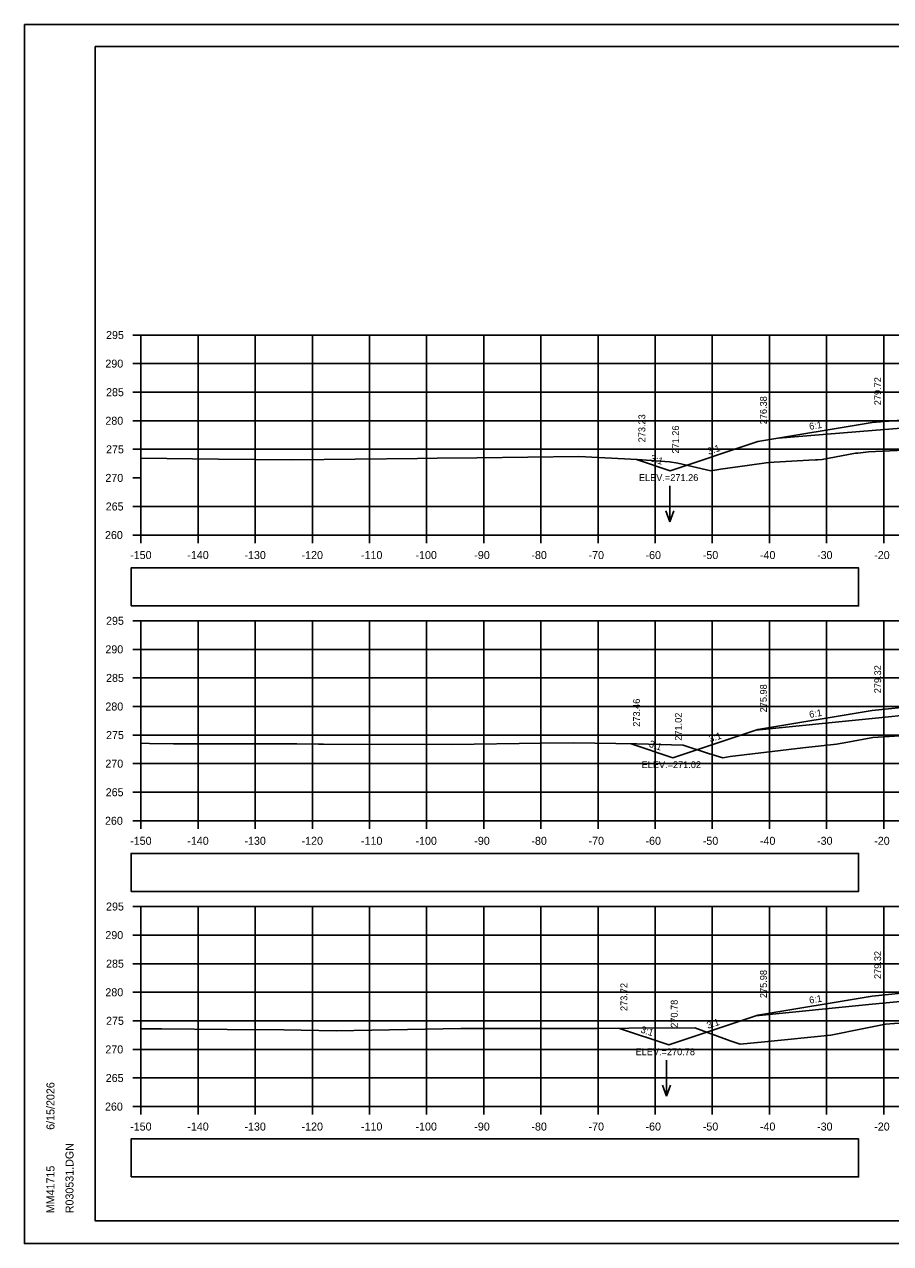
# Model space of a CAD drawing. Extents: x 285 to 4233, y -659 to 3710.
# Drawn here: x 368.9 to 520.5, y 3389.6 to 3602.9 of the extents above; entities that cross this region are included whole.
import ezdxf

# ---------------------------------------------------------------- set-up
doc = ezdxf.new("R2010")
doc.units = 0
for name, color, linetype in [('R_Alt Surface', 7, 'Continuous'), ('R_Axis', 7, 'Continuous'), ('R_Axis Annot', 7, 'Continuous'), ('R_Border', 7, 'Continuous'), ('R_Exist Surface', 7, 'Continuous'), ('R_Fin Surface', 7, 'Continuous'), ('R_Grid', 7, 'Continuous'), ('R_No Plot', 7, 'Continuous'), ('R_Water Annot', 7, 'Continuous'), ('R_Xsect Elev', 7, 'Continuous'), ('R_Xsect Slope', 7, 'Continuous')]:
    doc.layers.add(name, color=color, linetype=linetype)

msp = doc.modelspace()

# ---------------------------------------------------------------- linework, layer by layer
at = {"layer": 'R_Alt Surface'}
for points in [[(500.79, 3530.53), (517.28, 3531.86), (525.28, 3532.51), (551.28, 3534.61), (557.28, 3535.09), (563.28, 3534.82), (581.18, 3534.01)], [(496.92, 3479.42), (517.28, 3481.46), (525.28, 3482.26), (551.28, 3484.86), (563.28, 3486.06), (583.85, 3485.65)], [(496.92, 3429.42), (517.28, 3431.46), (525.28, 3432.26), (551.28, 3434.86), (563.28, 3436.06), (583.85, 3435.65)]]:
    msp.add_lwpolyline(points, dxfattribs=at)
at = {"layer": 'R_Axis'}
for p, q in [((387.88, 3548.56), (389.28, 3548.56)), ((389.28, 3513.56), (389.28, 3548.56)), ((387.88, 3543.56), (389.28, 3543.56)), ((387.88, 3538.56), (389.28, 3538.56)), ((387.88, 3533.56), (389.28, 3533.56)), ((387.88, 3528.56), (389.28, 3528.56)), ((387.88, 3523.56), (389.28, 3523.56)), ((387.88, 3518.56), (389.28, 3518.56)), ((387.88, 3513.56), (389.28, 3513.56)), ((389.28, 3513.56), (689.28, 3513.56)), ((389.28, 3512.16), (389.28, 3513.56)), ((399.28, 3512.16), (399.28, 3513.56)), ((409.28, 3512.16), (409.28, 3513.56)), ((419.28, 3512.16), (419.28, 3513.56)), ((429.28, 3512.16), (429.28, 3513.56)), ((439.28, 3512.16), (439.28, 3513.56)), ((449.28, 3512.16), (449.28, 3513.56)), ((459.28, 3512.16), (459.28, 3513.56)), ((469.28, 3512.16), (469.28, 3513.56)), ((479.28, 3512.16), (479.28, 3513.56)), ((489.28, 3512.16), (489.28, 3513.56)), ((499.28, 3512.16), (499.28, 3513.56)), ((509.28, 3512.16), (509.28, 3513.56)), ((519.28, 3512.16), (519.28, 3513.56)), ((387.88, 3498.56), (389.28, 3498.56)), ((389.28, 3463.56), (389.28, 3498.56)), ((387.88, 3493.56), (389.28, 3493.56)), ((387.88, 3488.56), (389.28, 3488.56)), ((387.88, 3483.56), (389.28, 3483.56)), ((387.88, 3478.56), (389.28, 3478.56)), ((387.88, 3473.56), (389.28, 3473.56)), ((387.88, 3468.56), (389.28, 3468.56)), ((387.88, 3463.56), (389.28, 3463.56)), ((389.28, 3463.56), (689.28, 3463.56)), ((389.28, 3462.16), (389.28, 3463.56)), ((399.28, 3462.16), (399.28, 3463.56)), ((409.28, 3462.16), (409.28, 3463.56)), ((419.28, 3462.16), (419.28, 3463.56)), ((429.28, 3462.16), (429.28, 3463.56)), ((439.28, 3462.16), (439.28, 3463.56)), ((449.28, 3462.16), (449.28, 3463.56)), ((459.28, 3462.16), (459.28, 3463.56)), ((469.28, 3462.16), (469.28, 3463.56)), ((479.28, 3462.16), (479.28, 3463.56)), ((489.28, 3462.16), (489.28, 3463.56)), ((499.28, 3462.16), (499.28, 3463.56)), ((509.28, 3462.16), (509.28, 3463.56)), ((519.28, 3462.16), (519.28, 3463.56)), ((387.88, 3448.56), (389.28, 3448.56)), ((389.28, 3413.56), (389.28, 3448.56)), ((387.88, 3443.56), (389.28, 3443.56)), ((387.88, 3438.56), (389.28, 3438.56)), ((387.88, 3433.56), (389.28, 3433.56)), ((387.88, 3428.56), (389.28, 3428.56)), ((387.88, 3423.56), (389.28, 3423.56)), ((387.88, 3418.56), (389.28, 3418.56)), ((387.88, 3413.56), (389.28, 3413.56)), ((389.28, 3413.56), (689.28, 3413.56)), ((389.28, 3412.16), (389.28, 3413.56)), ((399.28, 3412.16), (399.28, 3413.56)), ((409.28, 3412.16), (409.28, 3413.56)), ((419.28, 3412.16), (419.28, 3413.56)), ((429.28, 3412.16), (429.28, 3413.56)), ((439.28, 3412.16), (439.28, 3413.56)), ((449.28, 3412.16), (449.28, 3413.56)), ((459.28, 3412.16), (459.28, 3413.56)), ((469.28, 3412.16), (469.28, 3413.56)), ((479.28, 3412.16), (479.28, 3413.56)), ((489.28, 3412.16), (489.28, 3413.56)), ((499.28, 3412.16), (499.28, 3413.56)), ((509.28, 3412.16), (509.28, 3413.56)), ((519.28, 3412.16), (519.28, 3413.56))]:
    msp.add_line(p, q, dxfattribs=at)
at = {"layer": 'R_Axis Annot'}
for points in [[(387.56, 3501.15), (514.89, 3501.15), (514.89, 3507.8), (387.56, 3507.8)], [(387.56, 3451.2), (514.89, 3451.2), (514.89, 3457.85), (387.56, 3457.85)], [(387.56, 3401.26), (514.89, 3401.26), (514.89, 3407.91), (387.56, 3407.91)]]:
    msp.add_lwpolyline(points, close=True, dxfattribs=at)
at = {"layer": 'R_Border'}
for p, q in [((381.28, 3599.02), (697.46, 3599.02)), ((381.28, 3393.56), (381.28, 3599.02)), ((381.28, 3393.56), (381.28, 3393.56)), ((697.46, 3393.56), (381.28, 3393.56))]:
    msp.add_line(p, q, dxfattribs=at)
at = {"layer": 'R_Exist Surface'}
for points in [[(389.28, 3527.03), (402.84, 3526.85), (415.84, 3526.75), (437.7, 3526.97), (441.15, 3527.01), (448.09, 3527.09), (465.93, 3527.33), (476.21, 3526.78), (481.77, 3526.38), (483.23, 3526.11), (489, 3524.82), (490.42, 3525.05), (490.7, 3525.08), (495.39, 3525.72), (499.1, 3526.24), (506.18, 3526.65), (507.34, 3526.72), (507.72, 3526.74), (508.5, 3526.79), (509.72, 3527), (514.35, 3527.86), (514.73, 3527.88), (516.6, 3528.1), (519.05, 3528.22), (526.82, 3528.61)], [(389.28, 3477.12), (390.79, 3477.09), (394.99, 3477.04), (416.58, 3477.01), (420.36, 3476.99), (421.23, 3476.99), (443.71, 3476.94), (459.36, 3477.17), (465.07, 3477.2), (476.1, 3477), (484.16, 3476.77), (488.61, 3475.32), (491.12, 3474.55), (491.77, 3474.7), (492.43, 3474.84), (505.15, 3476.31), (511.03, 3476.98), (512.99, 3477.33), (517.4, 3478.14), (522.12, 3478.42)], [(389.28, 3427.16), (392.89, 3427.14), (404.37, 3427.06), (414.27, 3426.97), (423.42, 3426.83), (445.26, 3427.19), (446.06, 3427.19), (446.86, 3427.21), (451.74, 3427.21), (469.07, 3427.23), (474.67, 3427.3), (486.23, 3427.32), (492.38, 3425.04), (494.14, 3424.46), (498.43, 3424.9), (510, 3426.07), (515.83, 3427.23), (519.6, 3427.99), (522.72, 3428.22)]]:
    msp.add_lwpolyline(points, dxfattribs=at)
at = {"layer": 'R_Fin Surface'}
for points in [[(476, 3526.79), (481.91, 3524.82), (497.28, 3529.94), (517.28, 3533.28), (525.28, 3533.92), (527.28, 3534.08), (551.28, 3536.02), (557.28, 3536.51), (563.28, 3536.99), (586.91, 3533.05)], [(475.07, 3477.02), (482.39, 3474.58), (497.28, 3479.54), (517.28, 3482.88), (525.28, 3483.68), (527.28, 3483.88), (551.28, 3486.28), (563.28, 3487.48), (569.28, 3488.08), (589.48, 3484.71)], [(472.86, 3427.28), (481.67, 3424.34), (497.28, 3429.54), (517.28, 3432.88), (525.28, 3433.68), (527.28, 3433.88), (551.28, 3436.28), (563.28, 3437.48), (569.28, 3438.08), (590, 3434.62)]]:
    msp.add_lwpolyline(points, dxfattribs=at)
at = {"layer": 'R_Grid'}
for p, q in [((389.28, 3548.56), (689.28, 3548.56)), ((389.28, 3513.56), (389.28, 3548.56)), ((399.28, 3513.56), (399.28, 3548.56)), ((409.28, 3513.56), (409.28, 3548.56)), ((419.28, 3513.56), (419.28, 3548.56)), ((429.28, 3513.56), (429.28, 3548.56)), ((439.28, 3513.56), (439.28, 3548.56)), ((449.28, 3513.56), (449.28, 3548.56)), ((459.28, 3513.56), (459.28, 3548.56)), ((469.28, 3513.56), (469.28, 3548.56)), ((479.28, 3513.56), (479.28, 3548.56)), ((489.28, 3513.56), (489.28, 3548.56)), ((499.28, 3513.56), (499.28, 3548.56)), ((509.28, 3513.56), (509.28, 3548.56)), ((519.28, 3513.56), (519.28, 3548.56)), ((389.28, 3543.56), (689.28, 3543.56)), ((389.28, 3538.56), (689.28, 3538.56)), ((389.28, 3533.56), (689.28, 3533.56)), ((389.28, 3528.56), (689.28, 3528.56)), ((389.28, 3518.56), (689.28, 3518.56)), ((389.28, 3513.56), (689.28, 3513.56)), ((389.28, 3498.56), (689.28, 3498.56)), ((389.28, 3463.56), (389.28, 3498.56)), ((399.28, 3463.56), (399.28, 3498.56)), ((409.28, 3463.56), (409.28, 3498.56)), ((419.28, 3463.56), (419.28, 3498.56)), ((429.28, 3463.56), (429.28, 3498.56)), ((439.28, 3463.56), (439.28, 3498.56)), ((449.28, 3463.56), (449.28, 3498.56)), ((459.28, 3463.56), (459.28, 3498.56)), ((469.28, 3463.56), (469.28, 3498.56)), ((479.28, 3463.56), (479.28, 3498.56)), ((489.28, 3463.56), (489.28, 3498.56)), ((499.28, 3463.56), (499.28, 3498.56)), ((509.28, 3463.56), (509.28, 3498.56)), ((519.28, 3463.56), (519.28, 3498.56)), ((389.28, 3493.56), (689.28, 3493.56)), ((389.28, 3488.56), (689.28, 3488.56)), ((389.28, 3483.56), (689.28, 3483.56)), ((389.28, 3478.56), (689.28, 3478.56)), ((389.28, 3473.56), (689.28, 3473.56)), ((389.28, 3468.56), (689.28, 3468.56)), ((389.28, 3463.56), (689.28, 3463.56)), ((389.28, 3448.56), (689.28, 3448.56)), ((389.28, 3413.56), (389.28, 3448.56)), ((399.28, 3413.56), (399.28, 3448.56)), ((409.28, 3413.56), (409.28, 3448.56)), ((419.28, 3413.56), (419.28, 3448.56)), ((429.28, 3413.56), (429.28, 3448.56)), ((439.28, 3413.56), (439.28, 3448.56)), ((449.28, 3413.56), (449.28, 3448.56)), ((459.28, 3413.56), (459.28, 3448.56)), ((469.28, 3413.56), (469.28, 3448.56)), ((479.28, 3413.56), (479.28, 3448.56)), ((489.28, 3413.56), (489.28, 3448.56)), ((499.28, 3413.56), (499.28, 3448.56)), ((509.28, 3413.56), (509.28, 3448.56)), ((519.28, 3413.56), (519.28, 3448.56)), ((389.28, 3443.56), (689.28, 3443.56)), ((389.28, 3438.56), (689.28, 3438.56)), ((389.28, 3433.56), (689.28, 3433.56)), ((389.28, 3428.56), (689.28, 3428.56)), ((389.28, 3423.56), (689.28, 3423.56)), ((389.28, 3418.56), (689.28, 3418.56)), ((389.28, 3413.56), (689.28, 3413.56))]:
    msp.add_line(p, q, dxfattribs=at)
at = {"layer": 'R_No Plot'}
for p, q in [((368.88, 3602.92), (702.21, 3602.92)), ((368.88, 3389.58), (702.21, 3389.58))]:
    msp.add_line(p, q, dxfattribs=at)
for points in [[(368.87, 3602.92), (702.21, 3602.92), (702.21, 3389.58), (368.87, 3389.58)], [(615.2, 3599.02), (634.82, 3599.02), (634.82, 3589.14), (650.93, 3589.14), (674.13, 3589.14), (674.25, 3560.98), (697.46, 3560.98), (697.46, 3393.56), (381.28, 3393.56), (381.28, 3599.02)]]:
    msp.add_lwpolyline(points, close=True, dxfattribs=at)
at = {"layer": 'R_Water Annot'}
for p, q in [((481.87, 3522.16), (481.87, 3515.87)), ((481.87, 3515.87), (481.17, 3517.8)), ((481.87, 3515.87), (482.57, 3517.8)), ((481.25, 3421.66), (481.25, 3415.37)), ((481.25, 3415.37), (480.55, 3417.3)), ((481.25, 3415.37), (481.95, 3417.3))]:
    msp.add_line(p, q, dxfattribs=at)

# ---------------------------------------------------------------- texts
at = {"layer": 'R_Axis Annot'}
for s, p in [('295', (383.17, 3547.86)), ('290', (383.05, 3542.86)), ('285', (383.17, 3537.86)), ('280', (383.05, 3532.86)), ('275', (383.17, 3527.86)), ('270', (383.05, 3522.86)), ('265', (383.11, 3517.86)), ('260', (382.98, 3512.86)), ('-150', (387.39, 3509.36)), ('-140', (397.39, 3509.36)), ('-130', (407.39, 3509.36)), ('-120', (417.39, 3509.36)), ('-110', (427.79, 3509.36)), ('-100', (437.33, 3509.36)), ('-90', (447.62, 3509.36)), ('-80', (457.62, 3509.36)), ('-70', (467.62, 3509.36)), ('-60', (477.59, 3509.36)), ('-50', (487.62, 3509.36)), ('-40', (497.62, 3509.36)), ('-30', (507.62, 3509.36)), ('-20', (517.62, 3509.36)), ('295', (383.17, 3497.86)), ('290', (383.05, 3492.86)), ('285', (383.17, 3487.86)), ('280', (383.05, 3482.86)), ('275', (383.17, 3477.86)), ('270', (383.05, 3472.86)), ('265', (383.11, 3467.86)), ('260', (382.98, 3462.86)), ('-150', (387.39, 3459.36)), ('-140', (397.39, 3459.36)), ('-130', (407.39, 3459.36)), ('-120', (417.39, 3459.36)), ('-110', (427.79, 3459.36)), ('-100', (437.33, 3459.36)), ('-90', (447.62, 3459.36)), ('-80', (457.62, 3459.36)), ('-70', (467.62, 3459.36)), ('-60', (477.59, 3459.36)), ('-50', (487.62, 3459.36)), ('-40', (497.62, 3459.36)), ('-30', (507.62, 3459.36)), ('-20', (517.62, 3459.36)), ('295', (383.17, 3447.86)), ('290', (383.05, 3442.86)), ('285', (383.17, 3437.86)), ('280', (383.05, 3432.86)), ('275', (383.17, 3427.86)), ('270', (383.05, 3422.86)), ('265', (383.11, 3417.86)), ('260', (382.98, 3412.86)), ('-150', (387.39, 3409.36)), ('-140', (397.39, 3409.36)), ('-130', (407.39, 3409.36)), ('-120', (417.39, 3409.36)), ('-110', (427.79, 3409.36)), ('-100', (437.33, 3409.36)), ('-90', (447.62, 3409.36)), ('-80', (457.62, 3409.36)), ('-70', (467.62, 3409.36)), ('-60', (477.59, 3409.36)), ('-50', (487.62, 3409.36)), ('-40', (497.62, 3409.36)), ('-30', (507.62, 3409.36)), ('-20', (517.62, 3409.36))]:
    msp.add_text(s, height=1.4, dxfattribs=at).set_placement(p)
at = {"layer": 'R_Border'}
for s, p in [('6/15/2026', (374.14, 3409.49)), ('R030531.DGN', (377.47, 3394.89)), ('MM41715', (374.14, 3394.89))]:
    msp.add_text(s, height=1.4, rotation=90, dxfattribs=at).set_placement(p)
at = {"layer": 'R_Xsect Elev'}
for s, p in [('279.72', (518.83, 3536.28)), ('276.38', (498.83, 3532.94)), ('273.23', (477.55, 3529.79)), ('271.26', (483.46, 3527.82)), ('279.32', (518.83, 3485.88)), ('275.98', (498.83, 3482.54)), ('273.46', (476.62, 3480.02)), ('271.02', (483.94, 3477.58)), ('279.32', (518.83, 3435.88)), ('275.98', (498.83, 3432.54)), ('273.72', (474.41, 3430.28)), ('270.78', (483.22, 3427.34))]:
    msp.add_text(s, height=1.2, rotation=90, dxfattribs=at).set_placement(p)
for s, p in [('ELEV.=271.26', (476.44, 3523.02)), ('ELEV.=271.02', (476.91, 3472.78)), ('ELEV.=270.78', (475.85, 3422.54))]:
    msp.add_text(s, height=1.2, dxfattribs=at).set_placement(p)
at = {"layer": 'R_Xsect Slope'}
for s, rotation, p in [('6:1', 9.4623, (506.35, 3531.96)), ('3:1', 18.4349, (488.65, 3527.59)), ('3:1', 341.5651, (478.32, 3526.54)), ('6:1', 9.4623, (506.35, 3481.56)), ('3:1', 341.5651, (478.1, 3476.54)), ('3:1', 18.4349, (488.89, 3477.27)), ('6:1', 9.4623, (506.35, 3431.56)), ('3:1', 18.4349, (488.53, 3427.15)), ('3:1', 341.5651, (476.64, 3426.55))]:
    msp.add_text(s, height=1.2, rotation=rotation, dxfattribs=at).set_placement(p)

doc.saveas('drawing.dxf')
